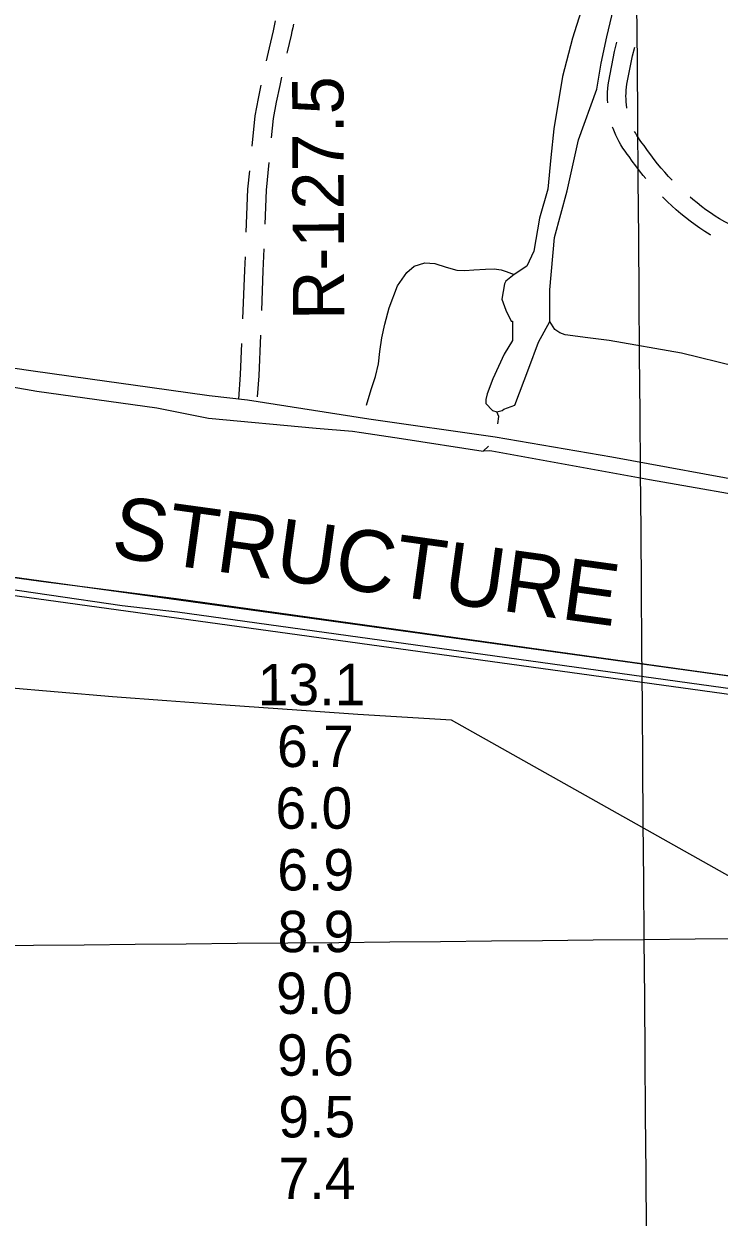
# Model space of a CAD drawing. Extents: x 3535183 to 3573198, y 534952 to 560562.
# Drawn here: x 3564705 to 3565830, y 546161 to 548094 of the extents above; entities that cross this region are included whole.
import ezdxf

# ---------------------------------------------------------------- set-up
doc = ezdxf.new("R2010")
doc.units = 0
for name, color, linetype in [('V-GRID-MAJR', 7, 'Continuous'), ('V-RIVR-RANG', 7, 'Continuous'), ('V-RIVR-RANG-IDEN', 7, 'Continuous'), ('V-RIVR-SPIL', 7, 'Continuous'), ('V-ROAD-CNTR', 7, 'Continuous'), ('V-RTRN-LOCK-CHMB', 7, 'Continuous'), ('V-SURV-LINE', 7, 'Continuous'), ('V-TOPO-DPTH', 7, 'Continuous'), ('V-TOPO-MINR', 7, 'Continuous'), ('V-TOPO-SHOR', 7, 'Continuous')]:
    doc.layers.add(name, color=color, linetype=linetype)

msp = doc.modelspace()

# ---------------------------------------------------------------- linework, layer by layer
at = {"layer": 'V-GRID-MAJR'}
for points in [[(3565756.701, 540552.2170000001), (3565709.113, 546611.128), (3565661.509, 552671.9720000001), (3565613.9050000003, 558732.832), (3565613.89, 558734.748)], [(3539332.196, 546413.546), (3544607.59, 546451.528), (3549882.9790000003, 546490.277), (3555158.363, 546529.794), (3560433.741, 546570.077), (3565709.113, 546611.128), (3570984.478, 546652.946), (3570984.4790000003, 546652.946)]]:
    msp.add_spline(points, degree=3, dxfattribs=at)
at = {"layer": 'V-ROAD-CNTR'}
for points in [[(3565111.3835489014, 548098.9103215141), (3565110.456453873, 548093.4487503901), (3565109.386587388, 548088.295831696), (3565108.0418519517, 548082.8405723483), (3565101.611646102, 548055.506165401), (3565096.768922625, 548034.0284030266)], [(3565140.9604510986, 548093.8896784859), (3565139.941546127, 548087.8872496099), (3565138.647412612, 548081.6541683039), (3565137.2081480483, 548075.8154276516), (3565130.8463538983, 548048.7718345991), (3565130.4186633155, 548046.8750018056)], [(3565649.9381067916, 547966.124731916), (3565649.65326087, 547971.4868314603), (3565649.574509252, 547977.4453341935), (3565649.7242080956, 547983.4022393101), (3565650.110629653, 547989.3584612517), (3565650.7306988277, 547995.2851689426), (3565651.595084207, 548001.2873436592), (3565661.1108999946, 548049.1500065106), (3565665.0211716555, 548064.581076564)], [(3565681.047198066, 547957.6971303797), (3565680.9617076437, 547958.1935747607), (3565680.3366307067, 547962.9368580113), (3565679.896374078, 547967.7066018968), (3565679.64273913, 547972.4811685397), (3565679.5794907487, 547977.2666658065), (3565679.6997919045, 547982.05376069), (3565680.009370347, 547986.8255387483), (3565680.5073011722, 547991.5848310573), (3565681.174915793, 547996.2206563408), (3565690.383100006, 548042.5359934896), (3565693.844385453, 548056.1952332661)], [(3565088.329441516, 547994.9294145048), (3565083.8478600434, 547973.1913605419), (3565078.3073751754, 547944.9919902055), (3565073.61112446, 547896.1513994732)], [(3565121.747888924, 548007.8265489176), (3565118.8700566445, 547994.4914204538), (3565113.2581399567, 547967.2706394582), (3565108.0286248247, 547940.6540097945), (3565105.019514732, 547909.3595318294)], [(3565711.7239279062, 547843.4173441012), (3565707.343612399, 547848.7173569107), (3565701.3355619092, 547856.321619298), (3565695.496874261, 547864.0534038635), (3565689.8274012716, 547871.9126020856), (3565684.7577869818, 547879.2800720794), (3565681.5563622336, 547883.2349959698), (3565677.9884684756, 547888.0177281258), (3565674.6148077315, 547892.9345529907), (3565671.43777888, 547897.9734427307), (3565668.4593551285, 547903.1349346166), (3565665.6820896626, 547908.4142910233), (3565663.116137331, 547913.7970197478), (3565660.764744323, 547919.2728816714), (3565658.626673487, 547924.8405202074), (3565657.879944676, 547927.0413368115)], [(3565754.3385029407, 547840.7713746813), (3565748.3893164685, 547847.0752526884), (3565742.3371839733, 547853.7776541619), (3565736.4318647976, 547860.6131576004), (3565730.678387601, 547867.5746430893), (3565725.078438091, 547874.662380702), (3565719.635125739, 547881.8705961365), (3565714.3525987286, 547889.1933979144), (3565708.8102130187, 547897.2479279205), (3565705.2476377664, 547901.6490040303), (3565702.389531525, 547905.4802718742), (3565699.6811922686, 547909.4274470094), (3565697.12822112, 547913.4765572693), (3565694.736644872, 547917.6210653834), (3565693.5429473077, 547919.8901876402)], [(3565101.191019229, 547869.5435183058), (3565096.8699115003, 547824.6043813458), (3565094.7274749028, 547769.7971250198)], [(3565069.7826276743, 547856.3353726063), (3565066.9260885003, 547826.6276186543), (3565064.18599796, 547756.5313344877)], [(3565816.8206290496, 547751.8365054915), (3565815.9039488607, 547752.3199193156), (3565807.3489030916, 547757.8430586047), (3565799.3239442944, 547763.273411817), (3565791.41961463, 547768.8794295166), (3565783.640832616, 547774.6581307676), (3565775.9916739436, 547780.605405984), (3565768.4746188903, 547786.719870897), (3565761.0933398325, 547792.9967011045), (3565753.851265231, 547799.4344458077), (3565746.7521517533, 547806.0295108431), (3565739.7978995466, 547812.7777648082), (3565738.6942798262, 547813.8971697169)], [(3565867.64597488, 547760.2360214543), (3565858.753438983, 547764.3047033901), (3565849.283706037, 547768.8535642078), (3565839.9007420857, 547773.5810820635), (3565831.0660511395, 547778.2400806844), (3565823.8930969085, 547782.8709413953), (3565816.410055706, 547787.934588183), (3565809.0443853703, 547793.1585704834), (3565801.795167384, 547798.5438692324), (3565794.6663260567, 547804.0865940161), (3565787.6593811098, 547809.7861291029), (3565783.4513709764, 547813.3645014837)], [(3565093.165169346, 547729.8306302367), (3565091.7609779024, 547693.9089696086), (3565089.352133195, 547629.9065177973)], [(3565062.6236908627, 547716.5648002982), (3565061.783022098, 547695.0590303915), (3565058.8315424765, 547616.6388932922)], [(3565087.7808566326, 547589.9384190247), (3565084.9544230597, 547524.2994409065), (3565082.345057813, 547490.1048567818)], [(3565057.1819170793, 547576.6747002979), (3565055.0035769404, 547526.0865590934), (3565051.95248352, 547486.1033215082)], [(3564619.429, 547546.785), (3564715.702, 547532.871), (3564812.001, 547519.159), (3564908.328, 547505.649), (3565004.683, 547492.339)], [(3565004.683, 547492.339), (3565066.909, 547484.962), (3565263.2120000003, 547454.459), (3565467.827, 547425.279), (3565656.504, 547392.755), (3565897.686, 547348.776)]]:
    msp.add_lwpolyline(points, dxfattribs=at)
at = {"layer": 'V-RTRN-LOCK-CHMB'}
msp.add_lwpolyline([(3564465.882, 547228.331), (3564732.0530000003, 547191.414), (3564950.947, 547163.424), (3567035.0700000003, 546872.153), (3567032.1350000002, 546852.998), (3564953.464, 547141.473), (3564863.909, 547151.728), (3564626.575, 547185.778)], dxfattribs=at)
at = {"layer": 'V-SURV-LINE'}
for points in [[(3559425.463036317, 547925.3423540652), (3567014.854163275, 546876.8372368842)], [(3567010.7614646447, 546847.1177148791), (3559421.3703108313, 547895.6228357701)]]:
    msp.add_lwpolyline(points, dxfattribs=at)
at = {"layer": 'V-TOPO-DPTH'}
msp.add_lwpolyline([(3566616.6573665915, 546280.8148440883), (3565397.118418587, 546966.2940962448), (3565245.178412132, 546975.6297209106), (3565222.4358108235, 546977.0616693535), (3565199.6962634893, 546978.5395339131), (3565176.9612971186, 546980.0862726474), (3565154.229384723, 546981.6789274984), (3565023.746061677, 546991.0195342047), (3564935.7921062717, 546997.5339137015), (3564847.861253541, 547004.3375881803), (3564759.9650548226, 547011.5752051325), (3564672.0919587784, 547019.1021170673)], dxfattribs=at)
at = {"layer": 'V-TOPO-MINR'}
msp.add_lwpolyline([(3565397.118418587, 546966.2940962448), (3565245.178412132, 546975.6297209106), (3565222.4358108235, 546977.0616693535), (3565199.6962634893, 546978.5395339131), (3565176.9612971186, 546980.0862726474), (3565154.229384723, 546981.6789274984), (3565023.746061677, 546991.0195342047), (3564935.7921062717, 546997.5339137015), (3564847.861253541, 547004.3375881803), (3564759.9650548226, 547011.5752051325), (3564672.0919587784, 547019.1021170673)], dxfattribs=at)
at = {"layer": 'V-TOPO-SHOR'}
msp.add_line((3565458.21, 547402.765), (3565448.441, 547402.003), dxfattribs=at)
for points in [[(3565452.586, 547479.072), (3565463.654, 547467.841), (3565470.328, 547465.561), (3565479.264, 547467.726), (3565481.5100000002, 547469.9400000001), (3565499.399, 547476.497), (3565522.14, 547536.545), (3565538.062, 547578.799), (3565556.145, 547612.118), (3565556.522, 547663.406), (3565563.8340000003, 547748.0970000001), (3565584.4590000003, 547823.7710000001), (3565602.903, 547906.147), (3565632.4990000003, 547988.444), (3565639.4990000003, 548030.764), (3565648.7290000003, 548073.0700000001), (3565667.143, 548150.988)], [(3565606.6550000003, 548113.52), (3565592.964, 548071.2490000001), (3565576.896, 548008.922), (3565562.896, 547924.282), (3565558.091, 547877.486), (3565553.256, 547826.228), (3565539.532, 547779.497), (3565530.22, 547726.042), (3565518.89, 547701.595), (3565498.724, 547688.363), (3565485.2600000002, 547677.312), (3565482.997, 547672.868), (3565478.358, 547648.37), (3565484.918, 547630.48), (3565493.7060000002, 547612.577), (3565495.936, 547612.558), (3565495.7090000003, 547581.341), (3565482.163, 547559.138), (3565464.031, 547519.129), (3565454.929, 547494.665), (3565452.6350000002, 547485.761), (3565452.586, 547479.072)], [(3562590.949, 547794.165), (3562732.005, 547778.203), (3562932.711, 547751.718), (3563182.7630000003, 547718.432), (3563298.7600000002, 547700.346), (3563522.68, 547674.885), (3563736.268, 547644.671), (3563974.924, 547617.687), (3564089.4560000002, 547602.922), (3564277.262, 547574.64), (3564507.037, 547537.7390000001), (3564725.755, 547499.034), (3564919.828, 547472.203), (3565003.407, 547455.702)], [(3565259.187, 547476.667), (3565266.755, 547501.759), (3565274.06, 547522.7), (3565278.594, 547543.43), (3565280.818, 547563.486), (3565283.9790000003, 547585.381), (3565288.988, 547607.723), (3565295.8710000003, 547634.206), (3565309.5130000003, 547669.634), (3565324.9020000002, 547691.671), (3565336.741, 547701.734), (3565354.086, 547707.143), (3565369.995, 547705.873), (3565388.4080000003, 547699.971), (3565405.6750000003, 547695.001), (3565418.825, 547694.902), (3565433.3680000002, 547695.951), (3565451.833, 547696.969), (3565465.909, 547697.325), (3565477.201, 547695.859), (3565485.717, 547693.028), (3565498.724, 547688.363)], [(3566091.0670000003, 547342.063), (3566094.421, 547358.879), (3566092.932, 547376.193), (3566089.588, 547392.136), (3566079.309, 547406.054), (3566062.0810000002, 547416.333), (3566011.463, 547435.161), (3565989.603, 547442.935), (3565965.9050000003, 547452.106), (3565949.597, 547461.684), (3565938.1750000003, 547477.458), (3565916.7060000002, 547507.1460000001), (3565900.662, 547521.568), (3565879.301, 547534.4130000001), (3565857.421, 547539.4180000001), (3565769.4450000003, 547560.596), (3565652.166, 547581.527), (3565617.5870000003, 547585.474), (3565580.943, 547590.587), (3565572.2, 547593.881), (3565564.393, 547599.015), (3565556.145, 547612.118)], [(3565003.407, 547455.702), (3565177.935, 547439.427), (3565236.7290000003, 547434.382), (3565251.018, 547432.431)], [(3565472.143, 547446.269), (3565473.845, 547458.252), (3565470.328, 547465.561)], [(3565251.018, 547432.431), (3565315.9050000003, 547422.295), (3565448.441, 547402.003), (3565456.793, 547410.236)], [(3566083.569, 547294.821), (3565921.1010000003, 547319.776), (3565717.645, 547355.4130000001), (3565462.589, 547402.04), (3565458.21, 547402.765)]]:
    msp.add_lwpolyline(points, dxfattribs=at)

# ---------------------------------------------------------------- texts
at = {"layer": 'V-RIVR-RANG'}
for s, p in [('13.1', (3565083.233260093, 546990.3613031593)), ('6.7', (3565114.460442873, 546890.3991065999)), ('6.0', (3565111.9248701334, 546790.3956464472)), ('6.9', (3565114.9276635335, 546690.3997920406)), ('8.9', (3565115.2936635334, 546590.4007920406)), ('9.0', (3565113.0208701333, 546490.3976464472)), ('9.6', (3565114.4419874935, 546390.3999046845)), ('9.5', (3565116.653442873, 546290.4031065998)), ('7.4', (3565117.018442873, 546190.4031065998))]:
    msp.add_text(s, height=67.0000000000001, rotation=0.06832571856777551, dxfattribs=at).set_placement(p)
at = {"layer": 'V-RIVR-RANG-IDEN'}
msp.add_text('R-127.5', height=82.99999799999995, rotation=90.20943888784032, dxfattribs=at).set_placement((3565223.3200000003, 547614.492))
at = {"layer": 'V-RIVR-SPIL'}
msp.add_text('STRUCTURE', height=99.99980199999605, rotation=352.13501007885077, dxfattribs=at).set_placement((3564843.7562741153, 547231.1815113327))

doc.saveas('drawing.dxf')
